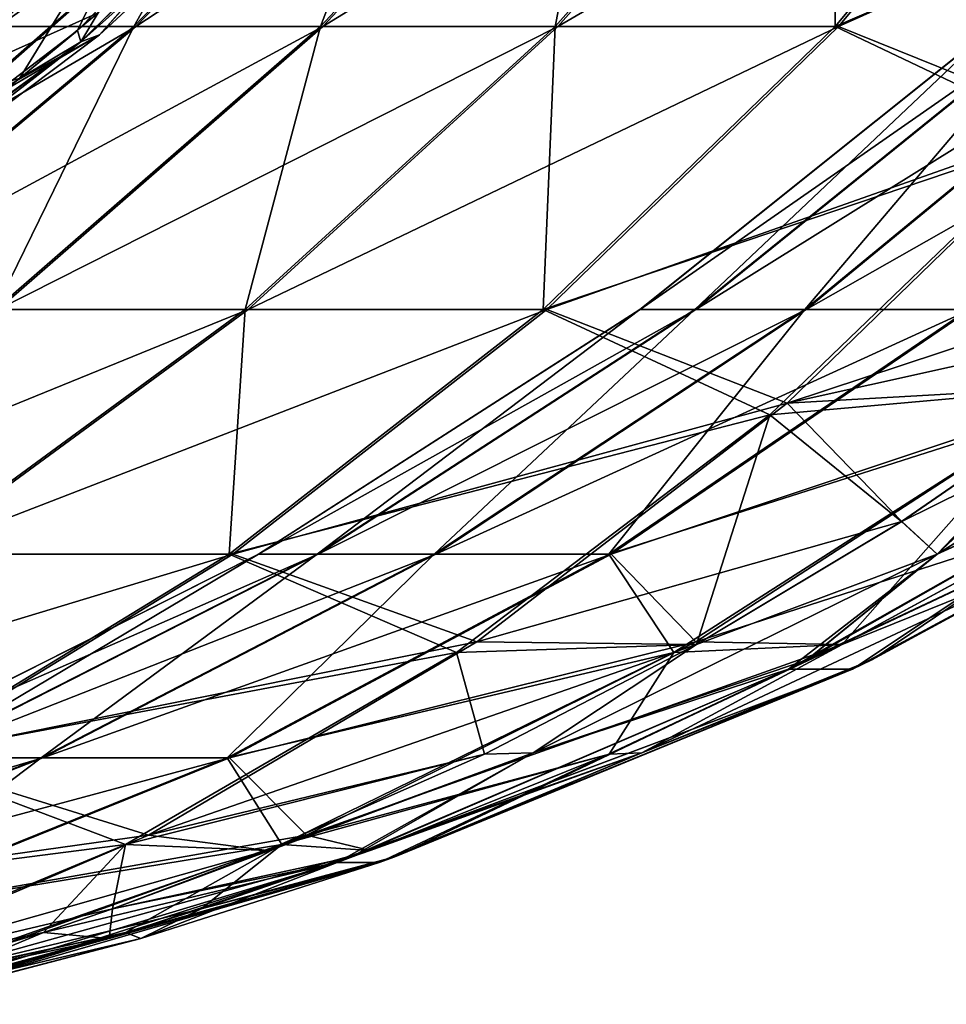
# Model space of a CAD drawing. Header units: millimetres. Extents: x -39 to 39, y -2 to 145.
# Tile 597 of 656: x 33.57 to 34.75, y -1.84 to -0.58. Entities that reach past the tile are written whole.
import ezdxf

# ---------------------------------------------------------------- set-up
doc = ezdxf.new("R2010")
doc.units = ezdxf.units.MM
doc.header["$LTSCALE"] = 65.185185
for name, color, linetype in [('231', 7, 'CONTINUOUS'), ('264', 7, 'CONTINUOUS'), ('265', 7, 'CONTINUOUS'), ('266', 7, 'CONTINUOUS'), ('364', 7, 'CONTINUOUS'), ('370', 7, 'CONTINUOUS'), ('371', 7, 'CONTINUOUS'), ('376', 7, 'CONTINUOUS'), ('377', 7, 'CONTINUOUS'), ('378', 7, 'CONTINUOUS')]:
    doc.layers.add(name, color=color, linetype=linetype)

msp = doc.modelspace()

# ---------------------------------------------------------------- linework, layer by layer
at = {"layer": '231', "linetype": 'Continuous'}
for points in [[(33.9264, -0.3107, -13.3908), (33.0453, -0.7342, -14.2481), (33.469, -0.3106, -14.4964), (33.9264, -0.3107, -13.3908)], [(33.4414, -0.7343, -13.2914), (33.0453, -0.7342, -14.2481), (33.9264, -0.3107, -13.3908), (33.4414, -0.7343, -13.2914)], [(33.4711, -0.7109, -13.2975), (33.4414, -0.7343, -13.2914), (33.9264, -0.3107, -13.3908), (33.4711, -0.7109, -13.2975)], [(33.9264, -0.3107, 13.3908), (33.469, -0.3106, 14.4964), (33.4711, -0.7109, 13.2975), (33.9264, -0.3107, 13.3908)], [(34.5715, -1.4011, -4.8715), (35.2043, -1.1032, -4.2137), (34.548, -1.4128, -4.8639), (34.5715, -1.4011, -4.8715)], [(34.548, -1.4128, -4.8639), (35.2043, -1.1032, -4.2137), (34.6296, -1.4128, -4.2435), (34.548, -1.4128, -4.8639)], [(34.6296, -1.4128, 4.2435), (35.0953, -1.1032, 5.0414), (34.548, -1.4128, 4.8639), (34.6296, -1.4128, 4.2435)], [(34.548, -1.4128, 4.8639), (35.0953, -1.1032, 5.0414), (34.5716, -1.4011, 4.8715), (34.548, -1.4128, 4.8639)], [(35.0953, -1.1032, -5.0414), (35.2043, -1.1032, -4.2137), (34.5715, -1.4011, -4.8715), (35.0953, -1.1032, -5.0414)], [(34.6296, -1.4128, -4.2435), (35.2043, -1.1032, -4.2137), (34.6544, -1.4011, -4.2423), (34.6296, -1.4128, -4.2435)], [(34.6544, -1.4011, 4.2423), (35.0953, -1.1032, 5.0414), (34.6296, -1.4128, 4.2435), (34.6544, -1.4011, 4.2423)], [(35.2043, -1.1032, 4.2137), (35.0953, -1.1032, 5.0414), (34.6544, -1.4011, 4.2423), (35.2043, -1.1032, 4.2137)], [(33.9898, -1.6528, -4.6866), (34.6296, -1.4128, -4.2435), (33.9708, -1.6598, -4.6807), (33.9898, -1.6528, -4.6866)], [(33.9708, -1.6598, -4.6807), (34.6296, -1.4128, -4.2435), (34.0248, -1.6598, -4.2711), (33.9708, -1.6598, -4.6807)], [(34.0248, -1.6598, 4.2711), (34.548, -1.4128, 4.8639), (33.9708, -1.6598, 4.6807), (34.0248, -1.6598, 4.2711)], [(33.9708, -1.6598, 4.6807), (34.548, -1.4128, 4.8639), (33.9898, -1.6528, 4.6866), (33.9708, -1.6598, 4.6807)], [(34.548, -1.4128, -4.8639), (34.6296, -1.4128, -4.2435), (33.9898, -1.6528, -4.6866), (34.548, -1.4128, -4.8639)], [(34.0248, -1.6598, -4.2711), (34.6296, -1.4128, -4.2435), (34.0446, -1.6528, -4.2703), (34.0248, -1.6598, -4.2711)], [(34.0446, -1.6528, 4.2703), (34.548, -1.4128, 4.8639), (34.0248, -1.6598, 4.2711), (34.0446, -1.6528, 4.2703)], [(34.6296, -1.4128, 4.2435), (34.548, -1.4128, 4.8639), (34.0446, -1.6528, 4.2703), (34.6296, -1.4128, 4.2435)], [(33.4105, -1.8379, 4.2937), (33.9708, -1.6598, 4.6807), (33.3703, -1.8411, 4.4959), (33.4105, -1.8379, 4.2937)], [(33.3703, -1.8411, 4.4959), (33.9708, -1.6598, 4.6807), (33.6796, -1.7568, 4.5903), (33.3703, -1.8411, 4.4959)], [(33.6796, -1.7568, -4.5903), (34.0248, -1.6598, -4.2711), (33.3834, -1.8379, -4.4999), (33.6796, -1.7568, -4.5903)], [(33.3834, -1.8379, -4.4999), (34.0248, -1.6598, -4.2711), (33.3969, -1.8411, -4.2942), (33.3834, -1.8379, -4.4999)], [(33.3969, -1.8411, -4.2942), (34.0248, -1.6598, -4.2711), (33.7201, -1.7568, -4.283), (33.3969, -1.8411, -4.2942)], [(33.72, -1.7568, 4.283), (33.9708, -1.6598, 4.6807), (33.4105, -1.8379, 4.2937), (33.72, -1.7568, 4.283)], [(33.9708, -1.6598, -4.6807), (34.0248, -1.6598, -4.2711), (33.6796, -1.7568, -4.5903), (33.9708, -1.6598, -4.6807)], [(34.0248, -1.6598, 4.2711), (33.9708, -1.6598, 4.6807), (33.72, -1.7568, 4.283), (34.0248, -1.6598, 4.2711)]]:
    msp.add_3dface(points, dxfattribs=at)
at = {"layer": '264', "linetype": 'Continuous'}
for points in [[(33.4038, -0.592, -11.3663), (33.8158, -0.1857, -11.3325), (33.3814, -0.592, -10.688), (33.4038, -0.592, -11.3663)], [(33.3814, -0.592, -10.688), (33.8158, -0.1857, -11.3325), (33.7948, -0.1857, -10.6947), (33.3814, -0.592, -10.688)], [(33.3814, -0.592, -10.688), (33.7948, -0.1857, -10.6947), (33.4256, -0.592, -10.0108), (33.3814, -0.592, -10.688)], [(33.8158, -0.1857, -11.3325), (33.4038, -0.592, -11.3663), (33.7879, -0.3054, -11.9854), (33.8158, -0.1857, -11.3325)], [(33.4256, -0.592, -10.0108), (33.7948, -0.1857, -10.6947), (33.8364, -0.1857, -10.0579), (33.4256, -0.592, -10.0108)], [(33.4256, -0.592, -10.0108), (33.8364, -0.1857, -10.0579), (33.5359, -0.592, -9.3411), (33.4256, -0.592, -10.0108)], [(33.5359, -0.592, -9.3411), (33.8364, -0.1857, -10.0579), (33.94, -0.1857, -9.4282), (33.5359, -0.592, -9.3411)], [(33.5359, -0.592, -9.3411), (33.94, -0.1857, -9.4282), (33.7112, -0.592, -8.6854), (33.5359, -0.592, -9.3411)], [(33.7112, -0.592, -8.6854), (33.94, -0.1857, -9.4282), (34.1049, -0.1857, -8.8117), (33.7112, -0.592, -8.6854)], [(33.7112, -0.592, -8.6854), (34.1049, -0.1857, -8.8117), (33.9498, -0.592, -8.0501), (33.7112, -0.592, -8.6854)], [(33.9498, -0.592, -8.0501), (34.1049, -0.1857, -8.8117), (34.3293, -0.1857, -8.2143), (33.9498, -0.592, -8.0501)], [(33.9498, -0.592, -8.0501), (34.3293, -0.1857, -8.2143), (34.2495, -0.592, -7.4411), (33.9498, -0.592, -8.0501)], [(34.2495, -0.592, -7.4411), (34.3293, -0.1857, -8.2143), (34.6111, -0.1857, -7.6417), (34.2495, -0.592, -7.4411)], [(34.2495, -0.592, -7.4411), (34.6111, -0.1857, -7.6417), (34.6074, -0.592, -6.8645), (34.2495, -0.592, -7.4411)], [(34.6074, -0.592, -6.8645), (34.6111, -0.1857, -7.6417), (34.9476, -0.1857, -7.0995), (34.6074, -0.592, -6.8645)], [(34.6074, -0.592, -6.8645), (34.9476, -0.1857, -7.0995), (35.2381, -0.3203, -6.5103), (34.6074, -0.592, -6.8645)], [(33.6653, -0.5746, -12.6949), (33.7879, -0.3054, -11.9854), (33.3518, -0.7144, -12.0648), (33.6653, -0.5746, -12.6949)], [(33.7879, -0.3054, -11.9854), (33.4038, -0.592, -11.3663), (33.3518, -0.7144, -12.0648), (33.7879, -0.3054, -11.9854)], [(34.8969, -0.7296, -6.2214), (34.6074, -0.592, -6.8645), (35.2381, -0.3203, -6.5103), (34.8969, -0.7296, -6.2214)], [(33.6653, -0.5746, -12.6949), (33.3518, -0.7144, -12.0648), (33.5651, -0.6586, -12.6939), (33.6653, -0.5746, -12.6949)], [(33.2796, -0.9534, -8.547), (33.5359, -0.592, -9.3411), (33.7112, -0.592, -8.6854), (33.2796, -0.9534, -8.547)], [(33.2796, -0.9534, -8.547), (33.7112, -0.592, -8.6854), (33.5339, -0.9534, -7.8701), (33.2796, -0.9534, -8.547)], [(33.5339, -0.9534, -7.8701), (33.7112, -0.592, -8.6854), (33.9498, -0.592, -8.0501), (33.5339, -0.9534, -7.8701)], [(33.5339, -0.9534, -7.8701), (33.9498, -0.592, -8.0501), (33.8532, -0.9534, -7.2213), (33.5339, -0.9534, -7.8701)], [(33.8532, -0.9534, -7.2213), (33.9498, -0.592, -8.0501), (34.2495, -0.592, -7.4411), (33.8532, -0.9534, -7.2213)], [(33.8532, -0.9534, -7.2213), (34.2495, -0.592, -7.4411), (34.2345, -0.9534, -6.6069), (33.8532, -0.9534, -7.2213)], [(34.2345, -0.9534, -6.6069), (34.2495, -0.592, -7.4411), (34.6074, -0.592, -6.8645), (34.2345, -0.9534, -6.6069)], [(34.2345, -0.9534, -6.6069), (34.6074, -0.592, -6.8645), (34.8969, -0.7296, -6.2214), (34.2345, -0.9534, -6.6069)], [(33.5651, -0.6586, -12.6939), (33.3518, -0.7144, -12.0648), (33.3023, -0.8618, -12.6902), (33.5651, -0.6586, -12.6939)], [(34.5239, -1.0881, -5.9056), (34.2345, -0.9534, -6.6069), (34.8969, -0.7296, -6.2214), (34.5239, -1.0881, -5.9056)], [(34.5239, -1.0881, -5.9056), (34.8969, -0.7296, -6.2214), (34.9448, -1.0505, -5.5284), (34.5239, -1.0881, -5.9056)], [(33.4263, -1.2659, -6.9845), (33.5339, -0.9534, -7.8701), (33.8532, -0.9534, -7.2213), (33.4263, -1.2659, -6.9845)], [(33.4263, -1.2659, -6.9845), (33.8532, -0.9534, -7.2213), (33.8329, -1.2659, -6.3295), (33.4263, -1.2659, -6.9845)], [(33.8329, -1.2659, -6.3295), (33.8532, -0.9534, -7.2213), (34.2345, -0.9534, -6.6069), (33.8329, -1.2659, -6.3295)], [(33.8329, -1.2659, -6.3295), (34.2345, -0.9534, -6.6069), (34.5239, -1.0881, -5.9056), (33.8329, -1.2659, -6.3295)], [(34.6925, -1.2241, -5.3922), (34.5239, -1.0881, -5.9056), (34.9448, -1.0505, -5.5284), (34.6925, -1.2241, -5.3922)], [(34.1235, -1.3917, -5.5666), (33.8329, -1.2659, -6.3295), (34.5239, -1.0881, -5.9056), (34.1235, -1.3917, -5.5666)], [(34.1235, -1.3917, -5.5666), (34.5239, -1.0881, -5.9056), (34.4301, -1.3815, -5.2535), (34.1235, -1.3917, -5.5666)], [(34.4301, -1.3815, -5.2535), (34.5239, -1.0881, -5.9056), (34.6925, -1.2241, -5.3922), (34.4301, -1.3815, -5.2535)], [(33.4068, -1.5264, -6.0352), (33.4263, -1.2659, -6.9845), (33.8329, -1.2659, -6.3295), (33.4068, -1.5264, -6.0352)], [(33.4068, -1.5264, -6.0352), (33.8329, -1.2659, -6.3295), (34.1235, -1.3917, -5.5666), (33.4068, -1.5264, -6.0352)], [(34.1594, -1.5217, -5.1128), (34.1235, -1.3917, -5.5666), (34.4301, -1.3815, -5.2535), (34.1594, -1.5217, -5.1128)], [(33.7004, -1.6368, -5.2084), (33.4068, -1.5264, -6.0352), (34.1235, -1.3917, -5.5666), (33.7004, -1.6368, -5.2084)], [(33.7004, -1.6368, -5.2084), (34.1235, -1.3917, -5.5666), (34.1594, -1.5217, -5.1128), (33.7004, -1.6368, -5.2084)], [(33.881, -1.6445, -4.9713), (33.7004, -1.6368, -5.2084), (34.1594, -1.5217, -5.1128), (33.881, -1.6445, -4.9713)], [(32.9608, -1.7319, -5.7271), (33.4068, -1.5264, -6.0352), (33.7004, -1.6368, -5.2084), (32.9608, -1.7319, -5.7271)], [(33.2596, -1.8205, -4.8352), (32.9608, -1.7319, -5.7271), (33.7004, -1.6368, -5.2084), (33.2596, -1.8205, -4.8352)], [(33.2596, -1.8205, -4.8352), (33.7004, -1.6368, -5.2084), (33.5955, -1.7495, -4.8293), (33.2596, -1.8205, -4.8352)], [(33.5955, -1.7495, -4.8293), (33.7004, -1.6368, -5.2084), (33.6838, -1.7192, -4.8729), (33.5955, -1.7495, -4.8293)], [(33.6838, -1.7192, -4.8729), (33.7004, -1.6368, -5.2084), (33.881, -1.6445, -4.9713), (33.6838, -1.7192, -4.8729)], [(33.3035, -1.8365, -4.687), (33.2596, -1.8205, -4.8352), (33.5955, -1.7495, -4.8293), (33.3035, -1.8365, -4.687)]]:
    msp.add_3dface(points, dxfattribs=at)
at = {"layer": '265', "linetype": 'Continuous'}
for points in [[(34.3582, -0.9534, -0.3655), (34.8108, -0.592, -0.3431), (34.3578, -0.9534, 0.3576), (34.3582, -0.9534, -0.3655)], [(34.3578, -0.9534, 0.3576), (34.8108, -0.592, -0.3431), (34.8105, -0.592, 0.3356), (34.3578, -0.9534, 0.3576)], [(34.3578, -0.9534, 0.3576), (34.8105, -0.592, 0.3356), (34.4282, -0.9534, 1.0773), (34.3578, -0.9534, 0.3576)], [(34.4293, -0.9534, -1.0851), (34.8776, -0.592, -1.0185), (34.3582, -0.9534, -0.3655), (34.4293, -0.9534, -1.0851)], [(34.3582, -0.9534, -0.3655), (34.8776, -0.592, -1.0185), (34.8108, -0.592, -0.3431), (34.3582, -0.9534, -0.3655)], [(34.4282, -0.9534, 1.0773), (34.8105, -0.592, 0.3356), (34.8765, -0.592, 1.0111), (34.4282, -0.9534, 1.0773)], [(34.4282, -0.9534, 1.0773), (34.8765, -0.592, 1.0111), (34.5687, -0.9534, 1.7866), (34.4282, -0.9534, 1.0773)], [(34.5706, -0.9534, -1.7943), (35.0102, -0.592, -1.6841), (34.4293, -0.9534, -1.0851), (34.5706, -0.9534, -1.7943)], [(34.4293, -0.9534, -1.0851), (35.0102, -0.592, -1.6841), (34.8776, -0.592, -1.0185), (34.4293, -0.9534, -1.0851)], [(34.5687, -0.9534, 1.7866), (34.8765, -0.592, 1.0111), (35.0084, -0.592, 1.6768), (34.5687, -0.9534, 1.7866)], [(34.5687, -0.9534, 1.7866), (35.0084, -0.592, 1.6768), (34.778, -0.9534, 2.4788), (34.5687, -0.9534, 1.7866)], [(34.7807, -0.9534, -2.4863), (35.2074, -0.592, -2.3335), (34.5706, -0.9534, -1.7943), (34.7807, -0.9534, -2.4863)], [(34.5706, -0.9534, -1.7943), (35.2074, -0.592, -2.3335), (35.0102, -0.592, -1.6841), (34.5706, -0.9534, -1.7943)], [(33.8706, -1.2659, -0.3897), (34.3582, -0.9534, -0.3655), (33.8702, -1.2659, 0.3813), (33.8706, -1.2659, -0.3897)], [(33.8702, -1.2659, 0.3813), (34.3582, -0.9534, -0.3655), (34.3578, -0.9534, 0.3576), (33.8702, -1.2659, 0.3813)], [(33.8702, -1.2659, 0.3813), (34.3578, -0.9534, 0.3576), (33.9453, -1.2659, 1.1486), (33.8702, -1.2659, 0.3813)], [(33.9465, -1.2659, -1.1569), (34.4293, -0.9534, -1.0851), (33.8706, -1.2659, -0.3897), (33.9465, -1.2659, -1.1569)], [(33.8706, -1.2659, -0.3897), (34.4293, -0.9534, -1.0851), (34.3582, -0.9534, -0.3655), (33.8706, -1.2659, -0.3897)], [(33.9453, -1.2659, 1.1486), (34.3578, -0.9534, 0.3576), (34.4282, -0.9534, 1.0773), (33.9453, -1.2659, 1.1486)], [(33.9453, -1.2659, 1.1486), (34.4282, -0.9534, 1.0773), (34.0951, -1.2659, 1.9048), (33.9453, -1.2659, 1.1486)], [(34.0971, -1.2659, -1.913), (34.5706, -0.9534, -1.7943), (33.9465, -1.2659, -1.1569), (34.0971, -1.2659, -1.913)], [(33.9465, -1.2659, -1.1569), (34.5706, -0.9534, -1.7943), (34.4293, -0.9534, -1.0851), (33.9465, -1.2659, -1.1569)], [(34.0951, -1.2659, 1.9048), (34.4282, -0.9534, 1.0773), (34.5687, -0.9534, 1.7866), (34.0951, -1.2659, 1.9048)], [(34.0951, -1.2659, 1.9048), (34.5687, -0.9534, 1.7866), (34.3182, -1.2659, 2.6428), (34.0951, -1.2659, 1.9048)], [(34.3211, -1.2659, -2.6508), (34.7807, -0.9534, -2.4863), (34.0971, -1.2659, -1.913), (34.3211, -1.2659, -2.6508)], [(34.0971, -1.2659, -1.913), (34.7807, -0.9534, -2.4863), (34.5706, -0.9534, -1.7943), (34.0971, -1.2659, -1.913)], [(34.3182, -1.2659, 2.6428), (34.5687, -0.9534, 1.7866), (34.778, -0.9534, 2.4788), (34.3182, -1.2659, 2.6428)], [(34.3182, -1.2659, 2.6428), (34.778, -0.9534, 2.4788), (34.876, -1.0881, 3.2311), (34.3182, -1.2659, 2.6428)], [(34.7807, -0.9534, -2.4863), (34.3211, -1.2659, -2.6508), (34.8998, -1.0733, -3.2289), (34.7807, -0.9534, -2.4863)], [(34.8998, -1.0733, -3.2289), (34.3211, -1.2659, -2.6508), (34.4293, -1.378, -3.4514), (34.8998, -1.0733, -3.2289)], [(34.8998, -1.0733, -3.2289), (34.4293, -1.378, -3.4514), (34.9061, -1.224, -3.7706), (34.8998, -1.0733, -3.2289)], [(34.4015, -1.3917, 3.4549), (34.3182, -1.2659, 2.6428), (34.876, -1.0881, 3.2311), (34.4015, -1.3917, 3.4549)], [(34.4015, -1.3917, 3.4549), (34.876, -1.0881, 3.2311), (34.6167, -1.3815, 3.8367), (34.4015, -1.3917, 3.4549)], [(34.6167, -1.3815, 3.8367), (34.876, -1.0881, 3.2311), (34.906, -1.2241, 3.7706), (34.6167, -1.3815, 3.8367)], [(34.9061, -1.224, -3.7706), (34.4293, -1.378, -3.4514), (34.6167, -1.3815, -3.8367), (34.9061, -1.224, -3.7706)], [(33.3534, -1.5264, -0.4154), (33.8706, -1.2659, -0.3897), (33.353, -1.5264, 0.4064), (33.3534, -1.5264, -0.4154)], [(33.353, -1.5264, 0.4064), (33.8706, -1.2659, -0.3897), (33.8702, -1.2659, 0.3813), (33.353, -1.5264, 0.4064)], [(33.353, -1.5264, 0.4064), (33.8702, -1.2659, 0.3813), (33.433, -1.5264, 1.2242), (33.353, -1.5264, 0.4064)], [(33.4343, -1.5264, -1.2331), (33.9465, -1.2659, -1.1569), (33.3534, -1.5264, -0.4154), (33.4343, -1.5264, -1.2331)], [(33.3534, -1.5264, -0.4154), (33.9465, -1.2659, -1.1569), (33.8706, -1.2659, -0.3897), (33.3534, -1.5264, -0.4154)], [(33.433, -1.5264, 1.2242), (33.8702, -1.2659, 0.3813), (33.9453, -1.2659, 1.1486), (33.433, -1.5264, 1.2242)], [(33.433, -1.5264, 1.2242), (33.9453, -1.2659, 1.1486), (33.5926, -1.5264, 2.0302), (33.433, -1.5264, 1.2242)], [(33.5948, -1.5264, -2.039), (34.0971, -1.2659, -1.913), (33.4343, -1.5264, -1.2331), (33.5948, -1.5264, -2.039)], [(33.4343, -1.5264, -1.2331), (34.0971, -1.2659, -1.913), (33.9465, -1.2659, -1.1569), (33.4343, -1.5264, -1.2331)], [(33.5926, -1.5264, 2.0302), (33.9453, -1.2659, 1.1486), (34.0951, -1.2659, 1.9048), (33.5926, -1.5264, 2.0302)], [(33.5926, -1.5264, 2.0302), (34.0951, -1.2659, 1.9048), (33.8305, -1.5264, 2.8168), (33.5926, -1.5264, 2.0302)], [(33.8335, -1.5264, -2.8253), (34.3211, -1.2659, -2.6508), (33.5948, -1.5264, -2.039), (33.8335, -1.5264, -2.8253)], [(33.5948, -1.5264, -2.039), (34.3211, -1.2659, -2.6508), (34.0971, -1.2659, -1.913), (33.5948, -1.5264, -2.039)], [(33.8305, -1.5264, 2.8168), (34.0951, -1.2659, 1.9048), (34.3182, -1.2659, 2.6428), (33.8305, -1.5264, 2.8168)], [(33.8305, -1.5264, 2.8168), (34.3182, -1.2659, 2.6428), (34.4015, -1.3917, 3.4549), (33.8305, -1.5264, 2.8168)], [(34.3211, -1.2659, -2.6508), (33.8335, -1.5264, -2.8253), (34.4293, -1.378, -3.4514), (34.3211, -1.2659, -2.6508)], [(34.4293, -1.378, -3.4514), (33.8335, -1.5264, -2.8253), (33.9318, -1.625, -3.6867), (34.4293, -1.378, -3.4514)], [(34.4293, -1.378, -3.4514), (33.9318, -1.625, -3.6867), (34.6167, -1.3815, -3.8367), (34.4293, -1.378, -3.4514)], [(34.6167, -1.3815, -3.8367), (33.9318, -1.625, -3.6867), (34.3188, -1.5217, -3.9025), (34.6167, -1.3815, -3.8367)], [(34.3188, -1.5217, 3.9025), (34.4015, -1.3917, 3.4549), (34.6167, -1.3815, 3.8367), (34.3188, -1.5217, 3.9025)], [(33.9001, -1.6368, 3.6914), (33.8305, -1.5264, 2.8168), (34.4015, -1.3917, 3.4549), (33.9001, -1.6368, 3.6914)], [(33.9001, -1.6368, 3.6914), (34.4015, -1.3917, 3.4549), (34.3188, -1.5217, 3.9025), (33.9001, -1.6368, 3.6914)], [(34.0132, -1.6445, 3.9672), (33.9001, -1.6368, 3.6914), (34.3188, -1.5217, 3.9025), (34.0132, -1.6445, 3.9672)], [(34.3188, -1.5217, -3.9025), (33.9318, -1.625, -3.6867), (34.0132, -1.6445, -3.9672), (34.3188, -1.5217, -3.9025)], [(33.0691, -1.7319, -2.1708), (33.5948, -1.5264, -2.039), (32.8982, -1.7319, -1.3128), (33.0691, -1.7319, -2.1708)], [(32.8982, -1.7319, -1.3128), (33.5948, -1.5264, -2.039), (33.4343, -1.5264, -1.2331), (32.8982, -1.7319, -1.3128)], [(33.0668, -1.7319, 2.1615), (33.433, -1.5264, 1.2242), (33.5926, -1.5264, 2.0302), (33.0668, -1.7319, 2.1615)], [(33.0668, -1.7319, 2.1615), (33.5926, -1.5264, 2.0302), (33.32, -1.7319, 2.9989), (33.0668, -1.7319, 2.1615)], [(33.3232, -1.7319, -3.008), (33.8335, -1.5264, -2.8253), (33.0691, -1.7319, -2.1708), (33.3232, -1.7319, -3.008)], [(33.0691, -1.7319, -2.1708), (33.8335, -1.5264, -2.8253), (33.5948, -1.5264, -2.039), (33.0691, -1.7319, -2.1708)], [(33.32, -1.7319, 2.9989), (33.5926, -1.5264, 2.0302), (33.8305, -1.5264, 2.8168), (33.32, -1.7319, 2.9989)], [(33.32, -1.7319, 2.9989), (33.8305, -1.5264, 2.8168), (33.9001, -1.6368, 3.6914), (33.32, -1.7319, 2.9989)], [(33.8335, -1.5264, -2.8253), (33.3232, -1.7319, -3.008), (33.9318, -1.625, -3.6867), (33.8335, -1.5264, -2.8253)], [(33.9318, -1.625, -3.6867), (33.3232, -1.7319, -3.008), (33.4133, -1.8114, -3.932), (33.9318, -1.625, -3.6867)], [(33.9318, -1.625, -3.6867), (33.4133, -1.8114, -3.932), (34.0132, -1.6445, -3.9672), (33.9318, -1.625, -3.6867)], [(33.3777, -1.8205, 3.9378), (33.32, -1.7319, 2.9989), (33.9001, -1.6368, 3.6914), (33.3777, -1.8205, 3.9378)], [(33.3777, -1.8205, 3.9378), (33.9001, -1.6368, 3.6914), (33.7006, -1.7495, 4.0304), (33.3777, -1.8205, 3.9378)], [(34.0132, -1.6445, -3.9672), (33.4133, -1.8114, -3.932), (33.7972, -1.7192, -4.0112), (34.0132, -1.6445, -3.9672)], [(33.7006, -1.7495, 4.0304), (33.9001, -1.6368, 3.6914), (33.7972, -1.7192, 4.0112), (33.7006, -1.7495, 4.0304)], [(33.7972, -1.7192, 4.0112), (33.9001, -1.6368, 3.6914), (34.0132, -1.6445, 3.9672), (33.7972, -1.7192, 4.0112)], [(33.7972, -1.7192, -4.0112), (33.4133, -1.8114, -3.932), (33.7007, -1.7495, -4.0304), (33.7972, -1.7192, -4.0112)], [(33.3818, -1.8365, 4.0923), (33.3777, -1.8205, 3.9378), (33.7006, -1.7495, 4.0304), (33.3818, -1.8365, 4.0923)], [(33.7007, -1.7495, -4.0304), (33.4133, -1.8114, -3.932), (33.3819, -1.8365, -4.0923), (33.7007, -1.7495, -4.0304)]]:
    msp.add_3dface(points, dxfattribs=at)
at = {"layer": '266', "linetype": 'Continuous'}
for points in [[(33.4265, -0.592, 10.0033), (33.8372, -0.1857, 10.0509), (33.3816, -0.592, 10.6806), (33.4265, -0.592, 10.0033)], [(33.3816, -0.592, 10.6806), (33.8372, -0.1857, 10.0509), (33.7949, -0.1857, 10.6877), (33.3816, -0.592, 10.6806)], [(33.3816, -0.592, 10.6806), (33.7949, -0.1857, 10.6877), (33.4032, -0.592, 11.3589), (33.3816, -0.592, 10.6806)], [(33.4032, -0.592, 11.3589), (33.7949, -0.1857, 10.6877), (33.8152, -0.1857, 11.3255), (33.4032, -0.592, 11.3589)], [(33.4032, -0.592, 11.3589), (33.8152, -0.1857, 11.3255), (33.7723, -0.3203, 11.981), (33.4032, -0.592, 11.3589)], [(33.5375, -0.592, 9.3338), (33.9415, -0.1857, 9.4213), (33.4265, -0.592, 10.0033), (33.5375, -0.592, 9.3338)], [(33.4265, -0.592, 10.0033), (33.9415, -0.1857, 9.4213), (33.8372, -0.1857, 10.0509), (33.4265, -0.592, 10.0033)], [(33.7135, -0.592, 8.6783), (34.107, -0.1857, 8.805), (33.5375, -0.592, 9.3338), (33.7135, -0.592, 8.6783)], [(33.5375, -0.592, 9.3338), (34.107, -0.1857, 8.805), (33.9415, -0.1857, 9.4213), (33.5375, -0.592, 9.3338)], [(33.9528, -0.592, 8.0432), (34.3321, -0.1857, 8.2078), (33.7135, -0.592, 8.6783), (33.9528, -0.592, 8.0432)], [(33.7135, -0.592, 8.6783), (34.3321, -0.1857, 8.2078), (34.107, -0.1857, 8.805), (33.7135, -0.592, 8.6783)], [(34.2532, -0.592, 7.4346), (34.6145, -0.1857, 7.6355), (33.9528, -0.592, 8.0432), (34.2532, -0.592, 7.4346)], [(33.9528, -0.592, 8.0432), (34.6145, -0.1857, 7.6355), (34.3321, -0.1857, 8.2078), (33.9528, -0.592, 8.0432)], [(34.6117, -0.592, 6.8583), (34.9516, -0.1857, 7.0937), (34.2532, -0.592, 7.4346), (34.6117, -0.592, 6.8583)], [(34.2532, -0.592, 7.4346), (34.9516, -0.1857, 7.0937), (34.6145, -0.1857, 7.6355), (34.2532, -0.592, 7.4346)], [(34.9516, -0.1857, 7.0937), (34.6117, -0.592, 6.8583), (35.2539, -0.3054, 6.5143), (34.9516, -0.1857, 7.0937)], [(33.7723, -0.3203, 11.981), (34.0377, -0.1907, 12.5812), (33.6389, -0.5971, 12.6946), (33.7723, -0.3203, 11.981)], [(33.6389, -0.5971, 12.6946), (34.0377, -0.1907, 12.5812), (33.8152, -0.4414, 12.6957), (33.6389, -0.5971, 12.6946)], [(35.2539, -0.3054, 6.5143), (34.6117, -0.592, 6.8583), (34.9159, -0.7144, 6.2275), (35.2539, -0.3054, 6.5143)], [(33.3323, -0.7296, 12.0606), (33.4032, -0.592, 11.3589), (33.7723, -0.3203, 11.981), (33.3323, -0.7296, 12.0606)], [(33.3323, -0.7296, 12.0606), (33.7723, -0.3203, 11.981), (33.5651, -0.6586, 12.6939), (33.3323, -0.7296, 12.0606)], [(33.7723, -0.3203, 11.981), (33.6389, -0.5971, 12.6946), (33.5651, -0.6586, 12.6939), (33.7723, -0.3203, 11.981)], [(33.282, -0.9534, 8.5395), (33.7135, -0.592, 8.6783), (33.0945, -0.9534, 9.2378), (33.282, -0.9534, 8.5395)], [(33.0945, -0.9534, 9.2378), (33.7135, -0.592, 8.6783), (33.5375, -0.592, 9.3338), (33.0945, -0.9534, 9.2378)], [(33.537, -0.9534, 7.8628), (33.9528, -0.592, 8.0432), (33.282, -0.9534, 8.5395), (33.537, -0.9534, 7.8628)], [(33.282, -0.9534, 8.5395), (33.9528, -0.592, 8.0432), (33.7135, -0.592, 8.6783), (33.282, -0.9534, 8.5395)], [(33.8571, -0.9534, 7.2144), (34.2532, -0.592, 7.4346), (33.537, -0.9534, 7.8628), (33.8571, -0.9534, 7.2144)], [(33.537, -0.9534, 7.8628), (34.2532, -0.592, 7.4346), (33.9528, -0.592, 8.0432), (33.537, -0.9534, 7.8628)], [(34.239, -0.9534, 6.6004), (34.6117, -0.592, 6.8583), (33.8571, -0.9534, 7.2144), (34.239, -0.9534, 6.6004)], [(33.8571, -0.9534, 7.2144), (34.6117, -0.592, 6.8583), (34.2532, -0.592, 7.4346), (33.8571, -0.9534, 7.2144)], [(34.6117, -0.592, 6.8583), (34.239, -0.9534, 6.6004), (34.9159, -0.7144, 6.2275), (34.6117, -0.592, 6.8583)], [(34.9159, -0.7144, 6.2275), (34.239, -0.9534, 6.6004), (34.5463, -1.0733, 5.9139), (34.9159, -0.7144, 6.2275)], [(34.9159, -0.7144, 6.2275), (34.5463, -1.0733, 5.9139), (35.1857, -0.8618, 5.6611), (34.9159, -0.7144, 6.2275)], [(35.1857, -0.8618, 5.6611), (34.5463, -1.0733, 5.9139), (35.0668, -0.9579, 5.5954), (35.1857, -0.8618, 5.6611)], [(33.4304, -1.2659, 6.9771), (33.8571, -0.9534, 7.2144), (33.0892, -1.2659, 7.6685), (33.4304, -1.2659, 6.9771)], [(33.0892, -1.2659, 7.6685), (33.8571, -0.9534, 7.2144), (33.537, -0.9534, 7.8628), (33.0892, -1.2659, 7.6685)], [(33.8377, -1.2659, 6.3225), (34.239, -0.9534, 6.6004), (33.4304, -1.2659, 6.9771), (33.8377, -1.2659, 6.3225)], [(33.4304, -1.2659, 6.9771), (34.239, -0.9534, 6.6004), (33.8571, -0.9534, 7.2144), (33.4304, -1.2659, 6.9771)], [(34.239, -0.9534, 6.6004), (33.8377, -1.2659, 6.3225), (34.5463, -1.0733, 5.9139), (34.239, -0.9534, 6.6004)], [(35.0668, -0.9579, 5.5954), (34.5463, -1.0733, 5.9139), (34.9449, -1.0505, 5.5284), (35.0668, -0.9579, 5.5954)], [(34.9449, -1.0505, 5.5284), (34.5463, -1.0733, 5.9139), (34.6926, -1.2241, 5.3923), (34.9449, -1.0505, 5.5284)], [(34.5463, -1.0733, 5.9139), (33.8377, -1.2659, 6.3225), (34.1494, -1.378, 5.5771), (34.5463, -1.0733, 5.9139)], [(34.5463, -1.0733, 5.9139), (34.1494, -1.378, 5.5771), (34.6926, -1.2241, 5.3923), (34.5463, -1.0733, 5.9139)], [(34.6926, -1.2241, 5.3923), (34.1494, -1.378, 5.5771), (34.4302, -1.3814, 5.2535), (34.6926, -1.2241, 5.3923)], [(33.4119, -1.5264, 6.0277), (33.8377, -1.2659, 6.3225), (32.9779, -1.5264, 6.7255), (33.4119, -1.5264, 6.0277)], [(32.9779, -1.5264, 6.7255), (33.8377, -1.2659, 6.3225), (33.4304, -1.2659, 6.9771), (32.9779, -1.5264, 6.7255)], [(33.8377, -1.2659, 6.3225), (33.4119, -1.5264, 6.0277), (34.1494, -1.378, 5.5771), (33.8377, -1.2659, 6.3225)], [(34.1494, -1.378, 5.5771), (33.4119, -1.5264, 6.0277), (33.7298, -1.625, 5.2211), (34.1494, -1.378, 5.5771)], [(34.1494, -1.378, 5.5771), (33.7298, -1.625, 5.2211), (34.4302, -1.3814, 5.2535), (34.1494, -1.378, 5.5771)], [(34.4302, -1.3814, 5.2535), (33.7298, -1.625, 5.2211), (34.1595, -1.5217, 5.1129), (34.4302, -1.3814, 5.2535)], [(34.1595, -1.5217, 5.1129), (33.7298, -1.625, 5.2211), (33.8811, -1.6444, 4.9713), (34.1595, -1.5217, 5.1129)], [(33.4119, -1.5264, 6.0277), (32.9663, -1.7319, 5.7192), (33.7298, -1.625, 5.2211), (33.4119, -1.5264, 6.0277)], [(33.7298, -1.625, 5.2211), (32.9663, -1.7319, 5.7192), (33.2924, -1.8114, 4.85), (33.7298, -1.625, 5.2211)], [(33.7298, -1.625, 5.2211), (33.2924, -1.8114, 4.85), (33.8811, -1.6444, 4.9713), (33.7298, -1.625, 5.2211)], [(33.8811, -1.6444, 4.9713), (33.2924, -1.8114, 4.85), (33.6838, -1.7192, 4.8729), (33.8811, -1.6444, 4.9713)], [(33.6838, -1.7192, 4.8729), (33.2924, -1.8114, 4.85), (33.5955, -1.7494, 4.8293), (33.6838, -1.7192, 4.8729)], [(33.5955, -1.7494, 4.8293), (33.2924, -1.8114, 4.85), (33.3036, -1.8365, 4.6871), (33.5955, -1.7494, 4.8293)]]:
    msp.add_3dface(points, dxfattribs=at)
at = {"layer": '364', "linetype": 'Continuous'}
for points in [[(33.6673, -0.6025, -13.063), (33.9535, -0.2842, -13.3964), (34.1053, -0.1983, -13.1531), (33.6673, -0.6025, -13.063)], [(33.6673, -0.6025, -13.063), (34.1053, -0.1983, -13.1531), (34.0856, -0.2166, -12.8763), (33.6673, -0.6025, -13.063)], [(33.6653, -0.5746, -12.6949), (33.6432, -0.6116, -12.7858), (34.0856, -0.2166, -12.8763), (33.6653, -0.5746, -12.6949)], [(33.6432, -0.6116, -12.7858), (33.6673, -0.6025, -13.063), (34.0856, -0.2166, -12.8763), (33.6432, -0.6116, -12.7858)], [(33.9264, -0.3107, -13.3908), (33.9535, -0.2842, -13.3964), (33.6673, -0.6025, -13.063), (33.9264, -0.3107, -13.3908)], [(33.4711, -0.7109, -13.2975), (33.9264, -0.3107, -13.3908), (33.6673, -0.6025, -13.063), (33.4711, -0.7109, -13.2975)], [(33.6653, -0.5746, -12.6949), (33.5651, -0.6586, -12.6939), (33.6432, -0.6116, -12.7858), (33.6653, -0.5746, -12.6949)], [(33.193, -0.9594, -12.965), (33.4711, -0.7109, -13.2975), (33.6673, -0.6025, -13.063), (33.193, -0.9594, -12.965)], [(33.193, -0.9594, -12.965), (33.6673, -0.6025, -13.063), (33.6432, -0.6116, -12.7858), (33.193, -0.9594, -12.965)], [(33.3023, -0.8618, -12.6902), (33.1664, -0.9579, -12.6877), (33.6432, -0.6116, -12.7858), (33.3023, -0.8618, -12.6902)], [(33.1664, -0.9579, -12.6877), (33.193, -0.9594, -12.965), (33.6432, -0.6116, -12.7858), (33.1664, -0.9579, -12.6877)], [(33.5651, -0.6586, -12.6939), (33.3023, -0.8618, -12.6902), (33.6432, -0.6116, -12.7858), (33.5651, -0.6586, -12.6939)]]:
    msp.add_3dface(points, dxfattribs=at)
at = {"layer": '370', "linetype": 'Continuous'}
for points in [[(34.9448, -1.0505, -5.5284), (35.0668, -0.9579, -5.5954), (34.738, -1.266, -5.208), (34.9448, -1.0505, -5.5284)], [(34.738, -1.266, -5.208), (35.0668, -0.9579, -5.5954), (35.2285, -0.9594, -5.3685), (34.738, -1.266, -5.208)], [(35.0953, -1.1032, -5.0414), (34.738, -1.266, -5.208), (35.2285, -0.9594, -5.3685), (35.0953, -1.1032, -5.0414)], [(34.6925, -1.2241, -5.3922), (34.9448, -1.0505, -5.5284), (34.738, -1.266, -5.208), (34.6925, -1.2241, -5.3922)], [(35.0953, -1.1032, -5.0414), (34.5715, -1.4011, -4.8715), (34.738, -1.266, -5.208), (35.0953, -1.1032, -5.0414)], [(34.4301, -1.3815, -5.2535), (34.6925, -1.2241, -5.3922), (34.738, -1.266, -5.208), (34.4301, -1.3815, -5.2535)], [(34.2215, -1.5199, -5.0419), (34.4301, -1.3815, -5.2535), (34.738, -1.266, -5.208), (34.2215, -1.5199, -5.0419)], [(34.548, -1.4128, -4.8639), (34.2215, -1.5199, -5.0419), (34.738, -1.266, -5.208), (34.548, -1.4128, -4.8639)], [(34.5715, -1.4011, -4.8715), (34.548, -1.4128, -4.8639), (34.738, -1.266, -5.208), (34.5715, -1.4011, -4.8715)], [(34.1594, -1.5217, -5.1128), (34.4301, -1.3815, -5.2535), (34.2215, -1.5199, -5.0419), (34.1594, -1.5217, -5.1128)], [(34.548, -1.4128, -4.8639), (33.9898, -1.6528, -4.6866), (34.2215, -1.5199, -5.0419), (34.548, -1.4128, -4.8639)], [(33.6838, -1.7192, -4.8729), (33.881, -1.6445, -4.9713), (34.2215, -1.5199, -5.0419), (33.6838, -1.7192, -4.8729)], [(33.9708, -1.6598, -4.6807), (33.6838, -1.7192, -4.8729), (34.2215, -1.5199, -5.0419), (33.9708, -1.6598, -4.6807)], [(33.881, -1.6445, -4.9713), (34.1594, -1.5217, -5.1128), (34.2215, -1.5199, -5.0419), (33.881, -1.6445, -4.9713)], [(33.9898, -1.6528, -4.6866), (33.9708, -1.6598, -4.6807), (34.2215, -1.5199, -5.0419), (33.9898, -1.6528, -4.6866)], [(33.6838, -1.7192, -4.8729), (33.9708, -1.6598, -4.6807), (33.6796, -1.7568, -4.5903), (33.6838, -1.7192, -4.8729)], [(33.5955, -1.7495, -4.8293), (33.6838, -1.7192, -4.8729), (33.6796, -1.7568, -4.5903), (33.5955, -1.7495, -4.8293)], [(33.3035, -1.8365, -4.687), (33.5955, -1.7495, -4.8293), (33.3834, -1.8379, -4.4999), (33.3035, -1.8365, -4.687)], [(33.5955, -1.7495, -4.8293), (33.6796, -1.7568, -4.5903), (33.3834, -1.8379, -4.4999), (33.5955, -1.7495, -4.8293)]]:
    msp.add_3dface(points, dxfattribs=at)
at = {"layer": '371', "linetype": 'Continuous'}
for points in [[(34.6544, -1.4011, -4.2423), (35.2043, -1.1032, -4.2137), (34.9023, -1.266, -3.9603), (34.6544, -1.4011, -4.2423)], [(34.9061, -1.224, -3.7706), (34.6167, -1.3815, -3.8367), (34.9023, -1.266, -3.9603), (34.9061, -1.224, -3.7706)], [(34.6167, -1.3815, -3.8367), (34.3604, -1.5199, -3.987), (34.9023, -1.266, -3.9603), (34.6167, -1.3815, -3.8367)], [(34.3604, -1.5199, -3.987), (34.6544, -1.4011, -4.2423), (34.9023, -1.266, -3.9603), (34.3604, -1.5199, -3.987)], [(34.6167, -1.3815, -3.8367), (34.3188, -1.5217, -3.9025), (34.3604, -1.5199, -3.987), (34.6167, -1.3815, -3.8367)], [(34.6296, -1.4128, -4.2435), (34.6544, -1.4011, -4.2423), (34.3604, -1.5199, -3.987), (34.6296, -1.4128, -4.2435)], [(34.0446, -1.6528, -4.2703), (34.6296, -1.4128, -4.2435), (34.3604, -1.5199, -3.987), (34.0446, -1.6528, -4.2703)], [(34.0132, -1.6445, -3.9672), (33.7972, -1.7192, -4.0112), (34.3604, -1.5199, -3.987), (34.0132, -1.6445, -3.9672)], [(33.7972, -1.7192, -4.0112), (34.0446, -1.6528, -4.2703), (34.3604, -1.5199, -3.987), (33.7972, -1.7192, -4.0112)], [(34.3188, -1.5217, -3.9025), (34.0132, -1.6445, -3.9672), (34.3604, -1.5199, -3.987), (34.3188, -1.5217, -3.9025)], [(33.7972, -1.7192, -4.0112), (33.7007, -1.7495, -4.0304), (34.0248, -1.6598, -4.2711), (33.7972, -1.7192, -4.0112)], [(34.0248, -1.6598, -4.2711), (33.7007, -1.7495, -4.0304), (33.7201, -1.7568, -4.283), (34.0248, -1.6598, -4.2711)], [(33.7972, -1.7192, -4.0112), (34.0248, -1.6598, -4.2711), (34.0446, -1.6528, -4.2703), (33.7972, -1.7192, -4.0112)], [(33.7007, -1.7495, -4.0304), (33.3819, -1.8365, -4.0923), (33.7201, -1.7568, -4.283), (33.7007, -1.7495, -4.0304)], [(33.3819, -1.8365, -4.0923), (33.3969, -1.8411, -4.2942), (33.7201, -1.7568, -4.283), (33.3819, -1.8365, -4.0923)]]:
    msp.add_3dface(points, dxfattribs=at)
at = {"layer": '376', "linetype": 'Continuous'}
for points in [[(35.2043, -1.1032, 4.2137), (34.6544, -1.4011, 4.2423), (34.9023, -1.266, 3.9603), (35.2043, -1.1032, 4.2137)], [(34.6167, -1.3815, 3.8367), (34.906, -1.2241, 3.7706), (34.9023, -1.266, 3.9603), (34.6167, -1.3815, 3.8367)], [(34.3604, -1.5199, 3.987), (34.6167, -1.3815, 3.8367), (34.9023, -1.266, 3.9603), (34.3604, -1.5199, 3.987)], [(34.6296, -1.4128, 4.2435), (34.3604, -1.5199, 3.987), (34.9023, -1.266, 3.9603), (34.6296, -1.4128, 4.2435)], [(34.6544, -1.4011, 4.2423), (34.6296, -1.4128, 4.2435), (34.9023, -1.266, 3.9603), (34.6544, -1.4011, 4.2423)], [(34.3188, -1.5217, 3.9025), (34.6167, -1.3815, 3.8367), (34.3604, -1.5199, 3.987), (34.3188, -1.5217, 3.9025)], [(34.6296, -1.4128, 4.2435), (34.0446, -1.6528, 4.2703), (34.3604, -1.5199, 3.987), (34.6296, -1.4128, 4.2435)], [(33.7972, -1.7192, 4.0112), (34.0132, -1.6445, 3.9672), (34.3604, -1.5199, 3.987), (33.7972, -1.7192, 4.0112)], [(34.0248, -1.6598, 4.2711), (33.7972, -1.7192, 4.0112), (34.3604, -1.5199, 3.987), (34.0248, -1.6598, 4.2711)], [(34.0132, -1.6445, 3.9672), (34.3188, -1.5217, 3.9025), (34.3604, -1.5199, 3.987), (34.0132, -1.6445, 3.9672)], [(34.0446, -1.6528, 4.2703), (34.0248, -1.6598, 4.2711), (34.3604, -1.5199, 3.987), (34.0446, -1.6528, 4.2703)], [(33.7972, -1.7192, 4.0112), (34.0248, -1.6598, 4.2711), (33.72, -1.7568, 4.283), (33.7972, -1.7192, 4.0112)], [(33.7006, -1.7495, 4.0304), (33.7972, -1.7192, 4.0112), (33.72, -1.7568, 4.283), (33.7006, -1.7495, 4.0304)], [(33.3818, -1.8365, 4.0923), (33.7006, -1.7495, 4.0304), (33.4105, -1.8379, 4.2937), (33.3818, -1.8365, 4.0923)], [(33.7006, -1.7495, 4.0304), (33.72, -1.7568, 4.283), (33.4105, -1.8379, 4.2937), (33.7006, -1.7495, 4.0304)]]:
    msp.add_3dface(points, dxfattribs=at)
at = {"layer": '377', "linetype": 'Continuous'}
for points in [[(34.9449, -1.0505, 5.5284), (34.6926, -1.2241, 5.3923), (35.2285, -0.9594, 5.3685), (34.9449, -1.0505, 5.5284)], [(34.6926, -1.2241, 5.3923), (34.738, -1.266, 5.208), (35.2285, -0.9594, 5.3685), (34.6926, -1.2241, 5.3923)], [(34.738, -1.266, 5.208), (35.123, -1.0853, 5.0505), (35.2285, -0.9594, 5.3685), (34.738, -1.266, 5.208)], [(35.0953, -1.1032, 5.0414), (35.123, -1.0853, 5.0505), (34.738, -1.266, 5.208), (35.0953, -1.1032, 5.0414)], [(34.5716, -1.4011, 4.8715), (35.0953, -1.1032, 5.0414), (34.738, -1.266, 5.208), (34.5716, -1.4011, 4.8715)], [(34.6926, -1.2241, 5.3923), (34.4302, -1.3814, 5.2535), (34.738, -1.266, 5.208), (34.6926, -1.2241, 5.3923)], [(34.4302, -1.3814, 5.2535), (34.2215, -1.5199, 5.0419), (34.738, -1.266, 5.208), (34.4302, -1.3814, 5.2535)], [(34.2215, -1.5199, 5.0419), (34.5716, -1.4011, 4.8715), (34.738, -1.266, 5.208), (34.2215, -1.5199, 5.0419)], [(34.4302, -1.3814, 5.2535), (34.1595, -1.5217, 5.1129), (34.2215, -1.5199, 5.0419), (34.4302, -1.3814, 5.2535)], [(34.548, -1.4128, 4.8639), (34.5716, -1.4011, 4.8715), (34.2215, -1.5199, 5.0419), (34.548, -1.4128, 4.8639)], [(33.9898, -1.6528, 4.6866), (34.548, -1.4128, 4.8639), (34.2215, -1.5199, 5.0419), (33.9898, -1.6528, 4.6866)], [(33.8811, -1.6444, 4.9713), (33.6838, -1.7192, 4.8729), (34.2215, -1.5199, 5.0419), (33.8811, -1.6444, 4.9713)], [(33.6838, -1.7192, 4.8729), (33.9898, -1.6528, 4.6866), (34.2215, -1.5199, 5.0419), (33.6838, -1.7192, 4.8729)], [(34.1595, -1.5217, 5.1129), (33.8811, -1.6444, 4.9713), (34.2215, -1.5199, 5.0419), (34.1595, -1.5217, 5.1129)], [(33.6838, -1.7192, 4.8729), (33.5955, -1.7494, 4.8293), (33.9708, -1.6598, 4.6807), (33.6838, -1.7192, 4.8729)], [(33.9708, -1.6598, 4.6807), (33.5955, -1.7494, 4.8293), (33.6796, -1.7568, 4.5903), (33.9708, -1.6598, 4.6807)], [(33.6838, -1.7192, 4.8729), (33.9708, -1.6598, 4.6807), (33.9898, -1.6528, 4.6866), (33.6838, -1.7192, 4.8729)], [(33.5955, -1.7494, 4.8293), (33.3036, -1.8365, 4.6871), (33.6796, -1.7568, 4.5903), (33.5955, -1.7494, 4.8293)], [(33.3036, -1.8365, 4.6871), (33.3703, -1.8411, 4.4959), (33.6796, -1.7568, 4.5903), (33.3036, -1.8365, 4.6871)]]:
    msp.add_3dface(points, dxfattribs=at)
at = {"layer": '378', "linetype": 'Continuous'}
for points in [[(33.9264, -0.3107, 13.3908), (33.6673, -0.6025, 13.063), (34.1053, -0.1983, 13.1531), (33.9264, -0.3107, 13.3908)], [(33.6673, -0.6025, 13.063), (34.0856, -0.2166, 12.8763), (34.1053, -0.1983, 13.1531), (33.6673, -0.6025, 13.063)], [(33.8152, -0.4414, 12.6957), (34.0521, -0.2107, 12.6956), (33.6432, -0.6116, 12.7858), (33.8152, -0.4414, 12.6957)], [(33.6432, -0.6116, 12.7858), (34.0521, -0.2107, 12.6956), (34.0856, -0.2166, 12.8763), (33.6432, -0.6116, 12.7858)], [(33.6432, -0.6116, 12.7858), (34.0856, -0.2166, 12.8763), (33.6673, -0.6025, 13.063), (33.6432, -0.6116, 12.7858)], [(33.9264, -0.3107, 13.3908), (33.4711, -0.7109, 13.2975), (33.6673, -0.6025, 13.063), (33.9264, -0.3107, 13.3908)], [(33.6389, -0.5971, 12.6946), (33.8152, -0.4414, 12.6957), (33.6432, -0.6116, 12.7858), (33.6389, -0.5971, 12.6946)], [(33.5651, -0.6586, 12.6939), (33.6389, -0.5971, 12.6946), (33.1664, -0.9579, 12.6877), (33.5651, -0.6586, 12.6939)], [(33.1664, -0.9579, 12.6877), (33.6389, -0.5971, 12.6946), (33.6432, -0.6116, 12.7858), (33.1664, -0.9579, 12.6877)], [(33.4414, -0.7343, 13.2914), (33.193, -0.9594, 12.965), (33.6673, -0.6025, 13.063), (33.4414, -0.7343, 13.2914)], [(33.193, -0.9594, 12.965), (33.6432, -0.6116, 12.7858), (33.6673, -0.6025, 13.063), (33.193, -0.9594, 12.965)], [(33.4711, -0.7109, 13.2975), (33.4414, -0.7343, 13.2914), (33.6673, -0.6025, 13.063), (33.4711, -0.7109, 13.2975)], [(33.1664, -0.9579, 12.6877), (33.6432, -0.6116, 12.7858), (33.193, -0.9594, 12.965), (33.1664, -0.9579, 12.6877)]]:
    msp.add_3dface(points, dxfattribs=at)

doc.saveas('drawing.dxf')
